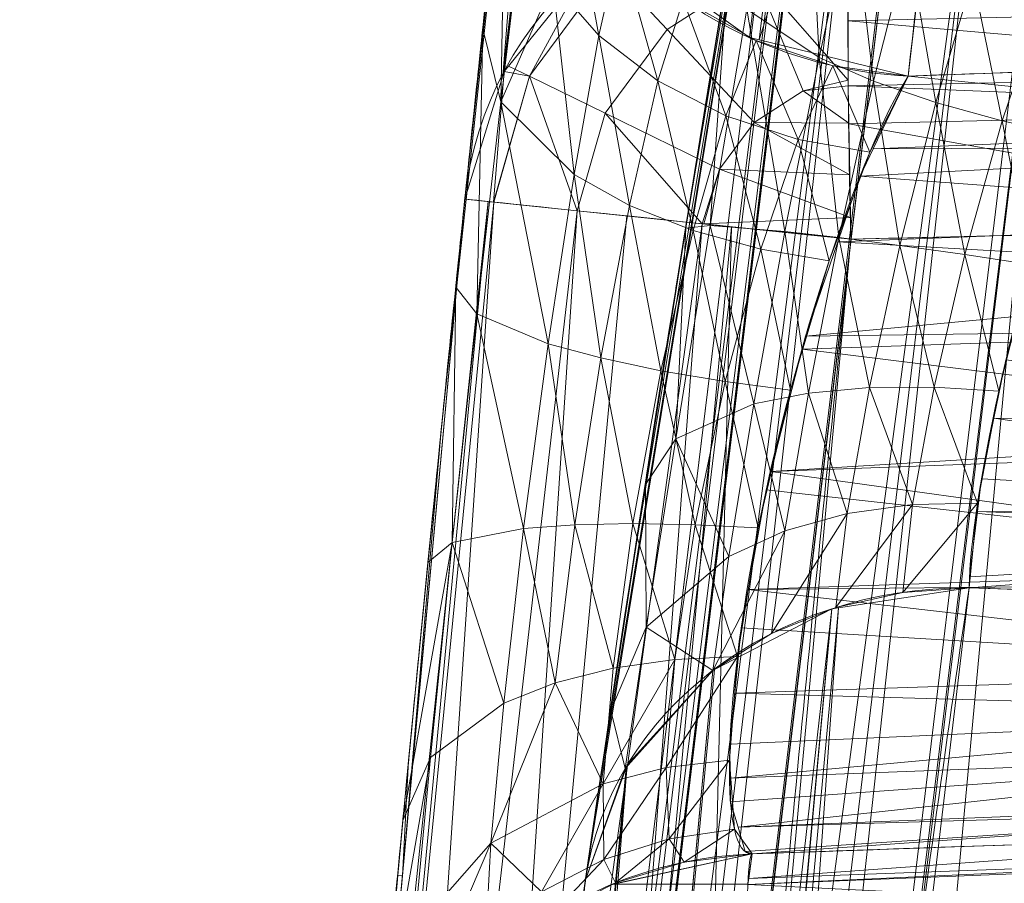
# Model space of a CAD drawing. Header units: millimetres. Extents: x -72 to 72, y -145 to 145.
# Tile 241 of 522: x -57.524 to -56.79, y 5.433 to 6.077. Entities that reach past the tile are written whole.
import ezdxf

# ---------------------------------------------------------------- set-up
doc = ezdxf.new("R2010")
doc.units = ezdxf.units.MM
doc.layers.add('1', color=7, linetype='CONTINUOUS')

msp = doc.modelspace()

# ---------------------------------------------------------------- linework, layer by layer
at = {"layer": '1', "color": 163, "linetype": 'Continuous', "lineweight": 13}
msp.add_line((-56.9777, 5.4549, -31.8422), (-56.9777, 5.4549, -27.56558), dxfattribs=at)
at = {"layer": '1', "color": 163, "linetype": 'Continuous', "lineweight": 13, "extrusion": (0, 0, -1)}
for centre, radius in [((0, 0, 144.00463), 61.01805), ((0, 0, 147), 60.91421), ((0, 0, 145), 60), ((0, 0, 146), 59.5)]:
    msp.add_circle(centre, radius, dxfattribs=at)
at = {"layer": '1', "color": 163, "linetype": 'Continuous', "lineweight": 13}
for centre, radius in [((0, 0, -145), 60.44338), ((0, 0, -146.70711), 60.20711), ((0, 0, -146), 60)]:
    msp.add_circle(centre, radius, dxfattribs=at)
at = {"layer": '1', "color": 163, "linetype": 'Continuous', "lineweight": 13, "extrusion": (0.042923, 0.386642, -0.92123)}
msp.add_arc((57.2, -10.64073, 25.19825), 0.3, 266.16243, 360, dxfattribs=at)
at = {"layer": '1', "color": 163, "linetype": 'Continuous', "lineweight": 13, "extrusion": (0.039707, 0.382101, -0.923267)}
msp.add_arc((57.2, -9.0274, 21.69596), 0.3, 0, 82.51799, dxfattribs=at)
at = {"layer": '1', "color": 163, "linetype": 'Continuous', "lineweight": 13, "extrusion": (-0.99912, -0.02339, -0.034806)}
msp.add_arc((-7.24223, -21.51001, 57.5232), 0.3, 90.25348, 157.59697, dxfattribs=at)
at = {"layer": '1', "color": 163, "linetype": 'Continuous', "lineweight": 13, "extrusion": (0.103362, 0.994644, 1.83208e-05)}
msp.add_arc((57.2, -23.49911, -0.00043), 0.3, 0, 87.98933, dxfattribs=at)
at = {"layer": '1', "color": 163, "linetype": 'Continuous', "lineweight": 13, "extrusion": (-0.071402, -0.485873, -0.871108)}
msp.add_arc((-56.98554, 6.07775, -4.82414), 0.3, 180, 260.69989, dxfattribs=at)
at = {"layer": '1', "color": 163, "linetype": 'Continuous', "lineweight": 13}
for centre in [(-56.96723, 5.15508, -27.56558), (-56.96723, 5.15508, -31.8422)]:
    msp.add_arc(centre, 0.3, 92, 174.82927, dxfattribs=at)
at = {"layer": '1', "color": 163, "linetype": 'Continuous', "lineweight": 13, "extrusion": (-0.998787, -0.034878, 0.034769)}
msp.add_arc((-7.14007, -33.79617, 55.61118), 0.3, 180, 269.75029, dxfattribs=at)
at = {"layer": '1', "color": 163, "linetype": 'Continuous', "lineweight": 13}
for points, knots in [([(-57.19202, 5.9433, -23.49911), (-57.16942, 6.16082, -24.02197), (-57.14556, 6.37832, -24.54478), (-57.09212, 6.84112, -25.65721), (-57.06219, 7.08642, -26.24681), (-57.03066, 7.33168, -26.83634)], [0, 0, 0, 0, 0.469926, 0.469926, 1, 1, 1, 1]), ([(-56.86121, 6.03506, -27.46927), (-56.84444, 6.18615, -27.82925), (-56.82706, 6.33722, -28.18921), (-56.77896, 6.74111, -29.15152), (-56.74714, 6.9939, -29.75383), (-56.71361, 7.24665, -30.35606)], [0, 0, 0, 0, 0.374028, 0.374028, 1, 1, 1, 1]), ([(-56.91909, 6.56144, 6.87179), (-56.91909, 6.56144, 6.90516), (-56.91999, 6.55641, 6.97198), (-56.92557, 6.52497, 7.10216), (-56.93982, 6.4443, 7.25007), (-56.96474, 6.30044, 7.39101), (-56.99547, 6.11807, 7.47446), (-57.02788, 5.91933, 7.50037), (-57.05866, 5.72386, 7.45462), (-57.08058, 5.57979, 7.36859), (-57.09425, 5.48821, 7.27164), (-57.09973, 5.45109, 7.21609), (-57.10212, 5.43477, 7.18708)], [0, 0, 0, 0, 0.0625, 0.125, 0.25, 0.375, 0.5, 0.625, 0.75, 0.875, 0.9375, 1, 1, 1, 1]), ([(-57.14891, 6.34444, -27.35282), (-57.15041, 6.33095, -27.32085), (-57.15393, 6.29917, -27.25885), (-57.16301, 6.21639, -27.14692), (-57.17792, 6.07841, -27.03857), (-57.19858, 5.88107, -26.96513), (-57.21983, 5.67061, -26.96779), (-57.23923, 5.47096, -27.03579), (-57.25422, 5.31136, -27.17433), (-57.26241, 5.22179, -27.32602), (-57.26552, 5.1875, -27.46127), (-57.26601, 5.18212, -27.53085), (-57.26601, 5.18212, -27.56558)], [0, 0, 0, 0, 0.0625, 0.125, 0.25, 0.375, 0.5, 0.625, 0.75, 0.875, 0.9375, 1, 1, 1, 1]), ([(-56.62945, 6.27412, 10.24938), (-56.62945, 6.27411, 10.24936), (-56.62945, 6.2741, 10.24935), (-56.7402, 5.65453, 9.13843), (-56.83499, 5.03425, 8.02624), (-56.9929, 3.7928, 5.8003), (-57.05602, 3.17154, 4.68638), (-57.1119, 2.43849, 3.37203), (-57.1199, 2.32692, 3.172), (-57.12739, 2.21535, 2.97195)], [0, 0, 0, 0, 0.000007, 0.000007, 0.458826, 0.458826, 0.91765, 0.91765, 1, 1, 1, 1]), ([(-56.6342, 6.20904, 6.87179), (-56.6521, 6.20967, 7.00938), (-56.69908, 6.11614, 7.13786), (-56.78295, 5.86541, 7.217), (-56.8145, 5.71988, 7.16157), (-56.81579, 5.65336, 7.04169)], [0, 0, 0, 0, 0.5, 0.5, 1, 1, 1, 1]), ([(-56.86121, 6.03506, -27.46927), (-56.89668, 5.97962, -27.33454), (-56.94576, 5.835, -27.24773), (-57.0004, 5.56099, -27.29026), (-57.00158, 5.45406, -27.41891), (-56.9777, 5.4549, -27.56558)], [0, 0, 0, 0, 0.5, 0.5, 1, 1, 1, 1]), ([(-57.40478, 3.30774, -23.49915), (-57.4028, 3.34206, -23.49915), (-57.40079, 3.37638, -23.49915), (-57.38086, 3.71191, -23.49915), (-57.36059, 4.013, -23.49914), (-57.31531, 4.61477, -23.49914), (-57.29031, 4.91546, -23.49913), (-57.24084, 5.45853, -23.49912), (-57.2172, 5.701, -23.49912), (-57.19202, 5.9433, -23.49911)], [0, 0, 0, 0, 0.038997, 0.038997, 0.381337, 0.381337, 0.723634, 0.723634, 1, 1, 1, 1]), ([(-56.47972, 5.92331, -23.18452), (-56.52085, 5.92234, -23.18595), (-56.56198, 5.92138, -23.18738), (-56.70344, 5.91807, -23.19231), (-56.80377, 5.91572, -23.1958), (-56.9041, 5.91337, -23.1993)], [0, 0, 0, 0, 0.290756, 0.290756, 1, 1, 1, 1]), ([(-56.9041, 5.91337, -23.1993), (-56.92915, 5.67229, -23.1993), (-56.95266, 5.43105, -23.19931), (-57.00187, 4.89071, -23.19932), (-57.02675, 4.59153, -23.19932), (-57.07178, 3.99279, -23.19933), (-57.09195, 3.69322, -23.19933), (-57.11178, 3.35937, -23.19934), (-57.11378, 3.32523, -23.19934), (-57.11575, 3.29109, -23.19934)], [0, 0, 0, 0, 0.276366, 0.276366, 0.618663, 0.618663, 0.961003, 0.961003, 1, 1, 1, 1]), ([(-57.1867, 1.58729, -0.24836), (-57.1645, 2.20587, 0.86071), (-57.12677, 2.82437, 1.96962), (-57.02011, 4.06064, 4.18614), (-56.95118, 4.67851, 5.2939), (-56.85022, 5.41502, 6.61438), (-56.8333, 5.5342, 6.82805), (-56.81579, 5.65336, 7.04169)], [0, 0, 0, 0, 0.45598, 0.45598, 0.911961, 0.911961, 1, 1, 1, 1]), ([(-56.49554, 5.47173, -31.85898), (-56.57275, 5.46904, -31.8563), (-56.64995, 5.46634, -31.85361), (-56.81067, 5.46073, -31.84801), (-56.89419, 5.45781, -31.84511), (-56.9777, 5.4549, -31.8422)], [0, 0, 0, 0, 0.480384, 0.480384, 1, 1, 1, 1])]:
    msp.add_open_spline(points, degree=3, knots=knots, dxfattribs=at)
for points in [[(-57.41624, 2.49712, 2.82561), (-57.33707, 3.67646, 4.92314), (-57.19103, 5.04023, 7.34879), (-56.9143, 6.58832, 10.10255)], [(-56.49554, 6.04783, -27.53244), (-56.61743, 6.04357, -27.51138), (-56.73932, 6.03932, -27.49032), (-56.86121, 6.03506, -27.46927)], [(-56.81579, 5.65336, 7.04169), (-56.64773, 5.64749, 7.019), (-56.47967, 5.64163, 6.99632), (-56.31161, 5.63576, 6.97363)], [(-56.9777, 5.4549, -27.56558), (-56.81698, 5.46051, -27.59335), (-56.65626, 5.46612, -27.62112), (-56.49554, 5.47173, -27.64889)], [(-57.10212, 5.43477, 7.18708), (-57.32537, 3.91563, 4.48517), (-57.43249, 2.54938, 2.05531), (-57.47603, 1.33611, -0.10247)]]:
    msp.add_open_spline(points, degree=3, dxfattribs=at)
for points in [[(-70.21337, 46.85711, -147), (-64.8, 0, -147), (-60.91421, 0, -147), (-55.6479, 24.77604, -147)], [(-62.3, 0, -163), (-60.36668, 44.65266, -163), (-56.89024, 41.52245, -163)], [(-56.89024, 41.52245, -163), (-52.44119, 40.07687, -163), (-55.84103, -40.98786, -163), (-62.3, 0, -163)], [(-55.53851, 9.79294, -124.36979), (-63.02555, 11.36565, -124.52), (-62.40475, 1.53541, -124.47502)], [(-55.53851, -9.79294, -124.36979), (-55.53851, 9.79294, -124.36979), (-62.40475, 1.53541, -124.47502)], [(-56.99991, 7.42461, -26.79624), (-57.16377, 6.03522, -23.45986), (-57.1628, 6.03837, -23.45851)], [(-56.99991, 7.42461, -26.79624), (-57.0009, 7.42162, -26.79753), (-57.16377, 6.03522, -23.45986)], [(-57.11561, 6.63756, -25.1679), (-57.16377, 6.03522, -23.45986), (-57.0009, 7.42162, -26.79753)], [(-56.99991, 7.42461, -26.79624), (-57.1628, 6.03837, -23.45851), (-57.09906, 6.11728, -23.42311)], [(-56.83327, 7.27632, -30.35027), (-56.97959, 6.06373, -27.46275), (-57.07546, 6.13246, -27.43837)], [(-56.83327, 7.27632, -30.35027), (-56.82582, 7.27447, -30.35063), (-56.97235, 6.06197, -27.46315), (-56.97959, 6.06373, -27.46275)], [(-56.97235, 6.06197, -27.46315), (-56.82582, 7.27447, -30.35063), (-56.79068, 6.64092, -28.91281)], [(-56.79068, 6.64092, -28.91281), (-56.41431, 6.79428, -29.31035), (-56.49554, 6.04783, -27.53244)], [(-57.20942, 5.77339, -26.9695), (-57.19202, 5.9433, -23.49911), (-57.11561, 6.63756, -25.1679)], [(-57.11561, 6.63756, -25.1679), (-57.18805, 5.98135, -27.00554), (-57.20942, 5.77339, -26.9695)], [(-57.11561, 6.63756, -25.1679), (-57.19202, 5.9433, -23.49911), (-57.16377, 6.03522, -23.45986)], [(-57.11561, 6.63756, -25.1679), (-57.16476, 6.20001, -27.14114), (-57.18805, 5.98135, -27.00554)], [(-56.79068, 6.64092, -28.91281), (-56.86121, 6.03506, -27.46927), (-56.97235, 6.06197, -27.46315)], [(-56.49554, 6.04783, -27.53244), (-56.86121, 6.03506, -27.46927), (-56.79068, 6.64092, -28.91281)], [(-56.91099, 6.53737, 10.13064), (-56.9143, 6.58832, 10.10255), (-57.41625, 2.49712, 2.82561)], [(-57.23862, 3.94479, 5.40056), (-56.9143, 6.58832, 10.10255), (-57.10213, 5.43477, 7.18708)], [(-56.9143, 6.58832, 10.10255), (-57.09321, 5.4951, 7.27579), (-57.10213, 5.43477, 7.18708)], [(-56.9143, 6.58832, 10.10255), (-57.06606, 5.67483, 7.42078), (-57.09321, 5.4951, 7.27579)], [(-56.9143, 6.58832, 10.10255), (-57.02908, 5.91067, 7.4878), (-57.06606, 5.67483, 7.42078)], [(-56.98781, 6.16305, 7.4491), (-57.02908, 5.91067, 7.4878), (-56.9143, 6.58832, 10.10255)], [(-57.41625, 2.49712, 2.82561), (-57.40846, 2.44897, 2.85218), (-56.91099, 6.53737, 10.13064)], [(-56.90745, 6.48272, 10.16076), (-56.91099, 6.53737, 10.13064), (-57.40846, 2.44897, 2.85218)], [(-57.40846, 2.44897, 2.85218), (-57.40017, 2.39772, 2.88045), (-56.90745, 6.48272, 10.16076)], [(-56.90745, 6.48272, 10.16076), (-57.40017, 2.39772, 2.88045), (-57.39959, 2.39414, 2.88242)], [(-56.90716, 6.47831, 10.16319), (-56.90745, 6.48272, 10.16076), (-57.39959, 2.39414, 2.88242)], [(-56.87943, 6.43038, 10.18715), (-56.90716, 6.47831, 10.16319), (-57.39959, 2.39414, 2.88242)], [(-57.39959, 2.39414, 2.88242), (-57.37014, 2.35067, 2.90556), (-56.87943, 6.43038, 10.18715)], [(-56.87943, 6.43038, 10.18715), (-57.37014, 2.35067, 2.90556), (-57.33861, 2.30415, 2.93033)], [(-56.84934, 6.37837, 10.21316), (-56.87943, 6.43038, 10.18715), (-57.33861, 2.30415, 2.93033)], [(-58.03162, -18.85562, -144.00463), (-60.68379, 6.37812, -144.00463), (-60.11226, 6.31805, -145), (-57.48507, -18.67803, -145)], [(-56.8481, 6.37745, 10.21355), (-56.84934, 6.37837, 10.21316), (-57.33861, 2.30415, 2.93033)], [(-57.33861, 2.30415, 2.93033), (-57.33741, 2.30336, 2.93073), (-56.8481, 6.37745, 10.21355)], [(-56.79565, 6.33889, 10.22983), (-56.8481, 6.37745, 10.21355), (-57.33741, 2.30336, 2.93073)], [(-57.33741, 2.30336, 2.93073), (-57.28669, 2.27004, 2.94741), (-56.79565, 6.33889, 10.22983)], [(-56.79565, 6.33889, 10.22983), (-57.28669, 2.27004, 2.94741), (-57.24287, 2.24127, 2.96182)], [(-56.75101, 6.30607, 10.24368), (-56.79565, 6.33889, 10.22983), (-57.24287, 2.24127, 2.96182)], [(-56.7432, 6.30401, 10.24405), (-56.75101, 6.30607, 10.24368), (-57.24287, 2.24127, 2.96182)], [(-57.24287, 2.24127, 2.96182), (-57.23606, 2.23974, 2.96241), (-56.7432, 6.30401, 10.24405)], [(-56.93482, 4.2464, 6.61362), (-56.7432, 6.30401, 10.24405), (-57.23606, 2.23974, 2.96241)], [(-56.93482, 4.2464, 6.61362), (-56.62945, 6.27412, 10.24938), (-56.7432, 6.30401, 10.24405)], [(-56.57173, 4.24796, 6.64234), (-56.29443, 6.26392, 10.25511), (-56.62945, 6.27412, 10.24938), (-56.93482, 4.2464, 6.61362)], [(-57.16519, 6.01584, -27.14218), (-57.17858, 6.07019, -27.05081), (-57.16125, 6.23183, -27.17831)], [(-57.16125, 6.23183, -27.17831), (-57.14948, 6.14755, -27.25125), (-57.16519, 6.01584, -27.14218)], [(-56.92764, 6.0488, 7.27045), (-56.98171, 6.08499, 7.36397), (-56.93509, 6.1951, 7.24715)], [(-56.93509, 6.1951, 7.24715), (-56.90285, 6.16243, 7.20825), (-56.92764, 6.0488, 7.27045)], [(-57.09199, 6.06528, -27.31863), (-57.12645, 6.10483, -27.28681), (-57.11365, 6.18289, -27.41898)], [(-57.11365, 6.18289, -27.41898), (-57.07667, 6.13333, -27.43806), (-57.09199, 6.06528, -27.31863)], [(-57.04118, 6.06979, -23.29074), (-56.97588, 6.11182, -23.29074), (-56.99982, 6.16993, -23.38803), (-57.08415, 6.11567, -23.38803)], [(-56.88717, 6.03124, 7.23318), (-56.92764, 6.0488, 7.27045), (-56.90285, 6.16243, 7.20825)], [(-56.90285, 6.16243, 7.20825), (-56.86121, 6.13308, 7.17616), (-56.88717, 6.03124, 7.23318)], [(-57.16519, 6.01584, -27.14218), (-57.14948, 6.14755, -27.25125), (-57.12645, 6.10483, -27.28681)], [(-57.04792, 6.03148, -27.34462), (-57.09199, 6.06528, -27.31863), (-57.07667, 6.13333, -27.43806)], [(-57.07667, 6.13333, -27.43806), (-57.02918, 6.09205, -27.45317), (-57.04792, 6.03148, -27.34462)], [(-56.84068, 6.0153, 7.20492), (-56.88717, 6.03124, 7.23318), (-56.86121, 6.13308, 7.17616)], [(-56.86121, 6.13308, 7.17616), (-56.81288, 6.1087, 7.15259), (-56.84068, 6.0153, 7.20492)], [(-56.90597, 6.03191, -23.22528), (-56.90597, 6.12474, -23.28766), (-56.97588, 6.11182, -23.29074)], [(-56.90597, 6.12474, -23.28766), (-56.90597, 6.07627, -23.25509), (-56.44261, 6.08676, -23.23945)], [(-57.09906, 6.11728, -23.42311), (-57.15945, 6.04251, -23.45665), (-57.1438, 6.03506, -23.38803)], [(-57.1438, 6.03506, -23.38803), (-57.08415, 6.11567, -23.38803), (-57.09906, 6.11728, -23.42311)], [(-57.08737, 6.00737, -23.29074), (-57.04118, 6.06979, -23.29074), (-57.08415, 6.11567, -23.38803), (-57.1438, 6.03506, -23.38803)], [(-57.00894, 5.92353, 7.38379), (-57.02722, 5.92153, 7.48547), (-56.99555, 6.11656, 7.46447)], [(-56.99555, 6.11656, 7.46447), (-56.98171, 6.08499, 7.36397), (-57.00894, 5.92353, 7.38379)], [(-56.97621, 6.00044, -23.22451), (-56.93966, 6.02397, -23.22451), (-56.97588, 6.11182, -23.29074), (-57.04118, 6.06979, -23.29074)], [(-56.97588, 6.11182, -23.29074), (-56.93966, 6.02397, -23.22451), (-56.90597, 6.03191, -23.22528)], [(-56.79102, 6.00169, 7.18643), (-56.84068, 6.0153, 7.20492), (-56.81288, 6.1087, 7.15259)], [(-56.81288, 6.1087, 7.15259), (-56.76113, 6.09023, 7.13812), (-56.79102, 6.00169, 7.18643)], [(-57.11042, 5.96172, -27.22718), (-57.16519, 6.01584, -27.14218), (-57.12645, 6.10483, -27.28681)], [(-57.12645, 6.10483, -27.28681), (-57.09199, 6.06528, -27.31863), (-57.11042, 5.96172, -27.22718)], [(-56.99722, 6.00532, -27.36335), (-57.04792, 6.03148, -27.34462), (-57.02918, 6.09205, -27.45317)], [(-57.02918, 6.09205, -27.45317), (-56.97473, 6.06156, -27.46343), (-56.99722, 6.00532, -27.36335)], [(-56.95318, 5.91915, 7.289), (-57.00894, 5.92353, 7.38379), (-56.98171, 6.08499, 7.36397)], [(-56.98171, 6.08499, 7.36397), (-56.92764, 6.0488, 7.27045), (-56.95318, 5.91915, 7.289)], [(-56.45362, 6.03692, -23.20661), (-56.44261, 6.08676, -23.23945), (-56.90597, 6.07627, -23.25509)], [(-56.74101, 5.99078, 7.17743), (-56.79102, 6.00169, 7.18643), (-56.76113, 6.09023, 7.13812)], [(-56.90597, 6.07627, -23.25509), (-56.90597, 6.02781, -23.22252), (-56.45362, 6.03692, -23.20661)], [(-57.1831, 5.85762, -27.08035), (-57.19874, 5.87761, -26.98081), (-57.17858, 6.07019, -27.05081)], [(-57.17858, 6.07019, -27.05081), (-57.16519, 6.01584, -27.14218), (-57.1831, 5.85762, -27.08035)], [(-57.00207, 5.96551, -23.22451), (-56.97621, 6.00044, -23.22451), (-57.04118, 6.06979, -23.29074), (-57.08737, 6.00737, -23.29074)], [(-57.0692, 5.93859, -27.26093), (-57.11042, 5.96172, -27.22718), (-57.09199, 6.06528, -27.31863)], [(-57.09199, 6.06528, -27.31863), (-57.04792, 6.03148, -27.34462), (-57.0692, 5.93859, -27.26093)], [(-56.9434, 5.98765, -27.37438), (-56.99722, 6.00532, -27.36335), (-56.97473, 6.06156, -27.46343)], [(-56.97473, 6.06156, -27.46343), (-56.91747, 6.04277, -27.46865), (-56.9434, 5.98765, -27.37438)], [(-56.91304, 5.91455, 7.25068), (-56.95318, 5.91915, 7.289), (-56.92764, 6.0488, 7.27045)], [(-56.92764, 6.0488, 7.27045), (-56.88717, 6.03124, 7.23318), (-56.91304, 5.91455, 7.25068)], [(-56.86121, 6.03506, -27.46927), (-56.49554, 6.04783, -27.53244), (-56.48101, 5.99702, -27.45862)], [(-57.1438, 6.03506, -23.38803), (-57.15945, 6.04251, -23.45665), (-57.1628, 6.03837, -23.45851)], [(-56.88981, 5.97827, -27.37814), (-56.9434, 5.98765, -27.37438), (-56.91747, 6.04277, -27.46865)], [(-56.91747, 6.04277, -27.46865), (-56.86121, 6.03506, -27.46927), (-56.88981, 5.97827, -27.37814)], [(-57.1628, 6.03837, -23.45851), (-57.19202, 5.9433, -23.49911), (-57.17055, 5.94106, -23.38808)], [(-57.17055, 5.94106, -23.38808), (-57.1438, 6.03506, -23.38803), (-57.1628, 6.03837, -23.45851)], [(-57.1438, 6.03506, -23.38803), (-57.17055, 5.94106, -23.38808), (-57.1703, 5.94104, -23.38675)], [(-57.1438, 6.03506, -23.38803), (-57.1703, 5.94104, -23.38675), (-57.10829, 5.93459, -23.29074)], [(-57.10829, 5.93459, -23.29074), (-57.08737, 6.00737, -23.29074), (-57.1438, 6.03506, -23.38803)], [(-56.90597, 6.02781, -23.22252), (-56.90597, 6.03191, -23.22528), (-56.93966, 6.02397, -23.22451)], [(-56.45987, 6.00973, -23.20132), (-56.45362, 6.03692, -23.20661), (-56.90597, 6.02781, -23.22252)], [(-56.48101, 5.99702, -27.45862), (-56.88738, 5.98073, -27.38925), (-56.86121, 6.03506, -27.46927)], [(-57.02178, 5.91978, -27.28639), (-57.0692, 5.93859, -27.26093), (-57.04792, 6.03148, -27.34462)], [(-57.04792, 6.03148, -27.34462), (-56.99722, 6.00532, -27.36335), (-57.02178, 5.91978, -27.28639)], [(-56.93966, 6.02397, -23.22451), (-56.90551, 5.99995, -23.21687), (-56.90597, 6.02781, -23.22252)], [(-56.86743, 5.90865, 7.22098), (-56.91304, 5.91455, 7.25068), (-56.88717, 6.03124, 7.23318)], [(-56.90597, 6.02781, -23.22252), (-56.9055, 5.99934, -23.21674), (-56.45987, 6.00973, -23.20132)], [(-56.88717, 6.03124, 7.23318), (-56.84068, 6.0153, 7.20492), (-56.86743, 5.90865, 7.22098)], [(-56.90551, 5.99995, -23.21687), (-56.93966, 6.02397, -23.22451), (-56.97621, 6.00044, -23.22451)], [(-57.1298, 5.83544, -27.17344), (-57.1831, 5.85762, -27.08035), (-57.16519, 6.01584, -27.14218)], [(-57.16519, 6.01584, -27.14218), (-57.11042, 5.96172, -27.22718), (-57.1298, 5.83544, -27.17344)], [(-56.47972, 5.92331, -23.18452), (-56.45987, 6.00973, -23.20132), (-56.9055, 5.99934, -23.21674)], [(-56.81897, 5.90184, 7.20073), (-56.86743, 5.90865, 7.22098), (-56.84068, 6.0153, 7.20492)], [(-56.84068, 6.0153, 7.20492), (-56.79102, 6.00169, 7.18643), (-56.81897, 5.90184, 7.20073)], [(-57.08737, 6.00737, -23.29074), (-57.10829, 5.93459, -23.29074), (-57.01504, 5.9249, -23.22507)], [(-57.01504, 5.9249, -23.22507), (-57.00207, 5.96551, -23.22451), (-57.08737, 6.00737, -23.29074)], [(-56.97114, 5.90593, -27.30286), (-57.02178, 5.91978, -27.28639), (-56.99722, 6.00532, -27.36335)], [(-56.99722, 6.00532, -27.36335), (-56.9434, 5.98765, -27.37438), (-56.97114, 5.90593, -27.30286)], [(-56.90488, 5.96134, -23.20904), (-56.97621, 6.00044, -23.22451), (-57.00207, 5.96551, -23.22451)], [(-56.97621, 6.00044, -23.22451), (-56.90488, 5.96134, -23.20904), (-56.90551, 5.99995, -23.21687)], [(-56.9055, 5.99934, -23.21674), (-56.9041, 5.91337, -23.1993), (-56.47972, 5.92331, -23.18452)], [(-56.88738, 5.98073, -27.38925), (-56.48101, 5.99702, -27.45862), (-56.47689, 5.9826, -27.43768)], [(-56.77021, 5.89452, 7.18977), (-56.81897, 5.90184, 7.20073), (-56.79102, 6.00169, 7.18643)], [(-56.79102, 6.00169, 7.18643), (-56.74101, 5.99078, 7.17743), (-56.77021, 5.89452, 7.18977)], [(-56.9202, 5.89711, -27.31063), (-56.97114, 5.90593, -27.30286), (-56.9434, 5.98765, -27.37438)], [(-56.9434, 5.98765, -27.37438), (-56.88981, 5.97827, -27.37814), (-56.9202, 5.89711, -27.31063)], [(-56.47689, 5.9826, -27.43768), (-56.89717, 5.96041, -27.35932), (-56.88738, 5.98073, -27.38925)], [(-56.89717, 5.96041, -27.35932), (-56.47689, 5.9826, -27.43768), (-56.46897, 5.92864, -27.40272)], [(-57.09063, 5.82484, -27.21127), (-57.1298, 5.83544, -27.17344), (-57.11042, 5.96172, -27.22718)], [(-57.11042, 5.96172, -27.22718), (-57.0692, 5.93859, -27.26093), (-57.09063, 5.82484, -27.21127)], [(-57.01504, 5.9249, -23.22507), (-57.01372, 5.92476, -23.22476), (-57.00207, 5.96551, -23.22451)], [(-56.90436, 5.92951, -23.20257), (-57.00207, 5.96551, -23.22451), (-57.01372, 5.92476, -23.22476)], [(-57.00207, 5.96551, -23.22451), (-56.90436, 5.92951, -23.20257), (-56.90488, 5.96134, -23.20904)], [(-56.46897, 5.92864, -27.40272), (-56.9138, 5.9115, -27.32846), (-56.89717, 5.96041, -27.35932)], [(-57.17462, 5.94149, -23.40909), (-57.19202, 5.9433, -23.49911), (-57.31355, 4.62674, -23.49914)], [(-57.31355, 4.62674, -23.49914), (-57.29955, 4.62561, -23.40843), (-57.17462, 5.94149, -23.40909)], [(-57.1703, 5.94104, -23.38675), (-57.17462, 5.94149, -23.40909), (-57.29955, 4.62561, -23.40843)], [(-57.1703, 5.94104, -23.38675), (-57.29955, 4.62561, -23.40843), (-57.25888, 4.62233, -23.32622)], [(-57.25888, 4.62233, -23.32622), (-57.10829, 5.93459, -23.29074), (-57.1703, 5.94104, -23.38675)], [(-57.23862, 5.43848, -23.49912), (-57.19202, 5.9433, -23.49911), (-57.20942, 5.77339, -26.9695)], [(-57.04574, 5.81529, -27.24075), (-57.09063, 5.82484, -27.21127), (-57.0692, 5.93859, -27.26093)], [(-57.0692, 5.93859, -27.26093), (-57.02178, 5.91978, -27.28639), (-57.04574, 5.81529, -27.24075)], [(-57.10829, 5.93459, -23.29074), (-57.25888, 4.62233, -23.32622), (-57.19533, 4.6172, -23.26019)], [(-57.19533, 4.6172, -23.26019), (-57.07105, 5.93072, -23.26451), (-57.10829, 5.93459, -23.29074)], [(-57.01504, 5.9249, -23.22507), (-57.07105, 5.93072, -23.26451), (-57.19533, 4.6172, -23.26019)], [(-57.01372, 5.92476, -23.22476), (-56.9041, 5.91337, -23.1993), (-56.90436, 5.92951, -23.20257)], [(-57.19533, 4.6172, -23.26019), (-57.11486, 4.6107, -23.21653), (-57.01504, 5.9249, -23.22507)], [(-57.11486, 4.6107, -23.21653), (-56.99298, 5.92261, -23.21994), (-57.01504, 5.9249, -23.22507)], [(-56.99298, 5.92261, -23.21994), (-57.11486, 4.6107, -23.21653), (-57.02499, 4.60344, -23.19932)], [(-57.0347, 5.76446, 7.34938), (-57.05729, 5.73034, 7.44226), (-57.02722, 5.92153, 7.48547)], [(-57.02722, 5.92153, 7.48547), (-57.00894, 5.92353, 7.38379), (-57.0347, 5.76446, 7.34938)], [(-56.97635, 5.79052, 7.26271), (-57.0347, 5.76446, 7.34938), (-57.00894, 5.92353, 7.38379)], [(-56.6028, 4.60112, -23.18457), (-56.47972, 5.92331, -23.18452), (-56.9041, 5.91337, -23.1993), (-57.02499, 4.60344, -23.19932)], [(-57.02499, 4.60344, -23.19932), (-56.9041, 5.91337, -23.1993), (-56.99298, 5.92261, -23.21994)], [(-57.00894, 5.92353, 7.38379), (-56.95318, 5.91915, 7.289), (-56.97635, 5.79052, 7.26271)], [(-56.9138, 5.9115, -27.32846), (-56.46897, 5.92864, -27.40272), (-56.46263, 5.88553, -27.37479)], [(-56.9977, 5.80716, -27.26108), (-57.04574, 5.81529, -27.24075), (-57.02178, 5.91978, -27.28639)], [(-57.02178, 5.91978, -27.28639), (-56.97114, 5.90593, -27.30286), (-56.9977, 5.80716, -27.26108)], [(-56.93572, 5.79853, 7.22738), (-56.97635, 5.79052, 7.26271), (-56.95318, 5.91915, 7.289)], [(-56.95318, 5.91915, 7.289), (-56.91304, 5.91455, 7.25068), (-56.93572, 5.79853, 7.22738)], [(-56.89009, 5.80267, 7.19968), (-56.93572, 5.79853, 7.22738), (-56.91304, 5.91455, 7.25068)], [(-56.91304, 5.91455, 7.25068), (-56.86743, 5.90865, 7.22098), (-56.89009, 5.80267, 7.19968)], [(-56.46263, 5.88553, -27.37479), (-56.93775, 5.84105, -27.284), (-56.9138, 5.9115, -27.32846)], [(-56.84192, 5.80303, 7.18036), (-56.89009, 5.80267, 7.19968), (-56.86743, 5.90865, 7.22098)], [(-56.86743, 5.90865, 7.22098), (-56.81897, 5.90184, 7.20073), (-56.84192, 5.80303, 7.18036)], [(-56.94907, 5.80066, -27.27237), (-56.9977, 5.80716, -27.26108), (-56.97114, 5.90593, -27.30286)], [(-56.97114, 5.90593, -27.30286), (-56.9202, 5.89711, -27.31063), (-56.94907, 5.80066, -27.27237)], [(-56.79365, 5.8, 7.16935), (-56.84192, 5.80303, 7.18036), (-56.81897, 5.90184, 7.20073)], [(-56.81897, 5.90184, 7.20073), (-56.77021, 5.89452, 7.18977), (-56.79365, 5.8, 7.16935)], [(-56.93775, 5.84105, -27.284), (-56.46263, 5.88553, -27.37479), (-56.46008, 5.84754, -27.36764)], [(-57.20139, 5.68715, -27.07575), (-57.21955, 5.67216, -26.97879), (-57.19874, 5.87761, -26.98081)], [(-57.19874, 5.87761, -26.98081), (-57.1831, 5.85762, -27.08035), (-57.20139, 5.68715, -27.07575)], [(-57.14818, 5.69765, -27.16683), (-57.20139, 5.68715, -27.07575), (-57.1831, 5.85762, -27.08035)], [(-57.1831, 5.85762, -27.08035), (-57.1298, 5.83544, -27.17344), (-57.14818, 5.69765, -27.16683)], [(-56.94021, 5.83146, -27.28251), (-56.46008, 5.84754, -27.36764), (-56.45493, 5.77125, -27.35327)], [(-56.46008, 5.84754, -27.36764), (-56.94021, 5.83146, -27.28251), (-56.93775, 5.84105, -27.284)], [(-57.11006, 5.70039, -27.20444), (-57.14818, 5.69765, -27.16683), (-57.1298, 5.83544, -27.17344)], [(-57.1298, 5.83544, -27.17344), (-57.09063, 5.82484, -27.21127), (-57.11006, 5.70039, -27.20444)], [(-56.45493, 5.77125, -27.35327), (-56.96359, 5.74023, -27.26826), (-56.94021, 5.83146, -27.28251)], [(-57.06662, 5.70128, -27.23443), (-57.11006, 5.70039, -27.20444), (-57.09063, 5.82484, -27.21127)], [(-57.09063, 5.82484, -27.21127), (-57.04574, 5.81529, -27.24075), (-57.06662, 5.70128, -27.23443)], [(-56.29175, 5.76204, 7.08806), (-56.79724, 5.77995, 7.15591), (-56.78833, 5.8234, 7.1775)], [(-57.02019, 5.7004, -27.25595), (-57.06662, 5.70128, -27.23443), (-57.04574, 5.81529, -27.24075)], [(-57.04574, 5.81529, -27.24075), (-56.9977, 5.80716, -27.26108), (-57.02019, 5.7004, -27.25595)], [(-56.97308, 5.69799, -27.26899), (-57.02019, 5.7004, -27.25595), (-56.9977, 5.80716, -27.26108)], [(-56.9977, 5.80716, -27.26108), (-56.94907, 5.80066, -27.27237), (-56.97308, 5.69799, -27.26899)], [(-56.97635, 5.79052, 7.26271), (-56.93572, 5.79853, 7.22738), (-56.95317, 5.69584, 7.16712)], [(-56.90667, 5.70885, 7.14443), (-56.95317, 5.69584, 7.16712), (-56.93572, 5.79853, 7.22738)], [(-56.93572, 5.79853, 7.22738), (-56.89009, 5.80267, 7.19968), (-56.90667, 5.70885, 7.14443)], [(-56.85798, 5.71561, 7.12841), (-56.90667, 5.70885, 7.14443), (-56.89009, 5.80267, 7.19968)], [(-56.89009, 5.80267, 7.19968), (-56.84192, 5.80303, 7.18036), (-56.85798, 5.71561, 7.12841)], [(-56.80946, 5.71652, 7.11904), (-56.85798, 5.71561, 7.12841), (-56.84192, 5.80303, 7.18036)], [(-56.84192, 5.80303, 7.18036), (-56.79365, 5.8, 7.16935), (-56.80946, 5.71652, 7.11904)], [(-57.0347, 5.76446, 7.34938), (-56.97635, 5.79052, 7.26271), (-56.995, 5.67677, 7.19585)], [(-56.95317, 5.69584, 7.16712), (-56.995, 5.67677, 7.19585), (-56.97635, 5.79052, 7.26271)], [(-56.29763, 5.70742, 7.05867), (-56.80651, 5.73473, 7.13345), (-56.79724, 5.77995, 7.15591)], [(-56.79724, 5.77995, 7.15591), (-56.29175, 5.76204, 7.08806), (-56.29763, 5.70742, 7.05867)], [(-57.20942, 5.77339, -26.9695), (-57.23398, 5.52465, -27.02353), (-57.23862, 5.43848, -23.49912)], [(-56.45493, 5.77125, -27.35327), (-56.45493, 5.75867, -27.35581), (-56.96359, 5.74023, -27.26826)], [(-57.05729, 5.73034, 7.44226), (-57.0347, 5.76446, 7.34938), (-57.05663, 5.62408, 7.26594)], [(-56.995, 5.67677, 7.19585), (-57.05663, 5.62408, 7.26594), (-57.0347, 5.76446, 7.34938)], [(-56.96359, 5.74023, -27.26826), (-56.45493, 5.75867, -27.35581), (-56.45493, 5.6696, -27.37381)], [(-56.45493, 5.6696, -27.37381), (-56.96712, 5.72645, -27.26611), (-56.96359, 5.74023, -27.26826)], [(-56.80952, 5.71023, 7.10737), (-56.80651, 5.73473, 7.13345), (-56.29763, 5.70742, 7.05867)], [(-57.05663, 5.62408, 7.26594), (-57.08313, 5.56181, 7.3408), (-57.05729, 5.73034, 7.44226)], [(-56.45493, 5.6696, -27.37381), (-56.98067, 5.65203, -27.28497), (-56.96712, 5.72645, -27.26611)], [(-56.86519, 5.64995, 7.04764), (-56.85798, 5.71561, 7.12841), (-56.80946, 5.71652, 7.11904)], [(-56.80946, 5.71652, 7.11904), (-56.81579, 5.65336, 7.04169), (-56.86519, 5.64995, 7.04764)], [(-56.96326, 5.6192, 7.07283), (-56.95317, 5.69584, 7.16712), (-56.90667, 5.70885, 7.14443)], [(-56.90667, 5.70885, 7.14443), (-56.91516, 5.6387, 7.05801), (-56.96326, 5.6192, 7.07283)], [(-56.91516, 5.6387, 7.05801), (-56.90667, 5.70885, 7.14443), (-56.85798, 5.71561, 7.12841)], [(-56.85798, 5.71561, 7.12841), (-56.86519, 5.64995, 7.04764), (-56.91516, 5.6387, 7.05801)], [(-56.81549, 5.66164, 7.05565), (-56.80952, 5.71023, 7.10737), (-56.30071, 5.69158, 7.03987)], [(-56.29763, 5.70742, 7.05867), (-56.30071, 5.69158, 7.03987), (-56.80952, 5.71023, 7.10737)], [(-57.11006, 5.70039, -27.20444), (-57.06662, 5.70128, -27.23443), (-57.08145, 5.59349, -27.27259)], [(-57.03536, 5.59994, -27.29175), (-57.08145, 5.59349, -27.27259), (-57.06662, 5.70128, -27.23443)], [(-57.06662, 5.70128, -27.23443), (-57.02019, 5.7004, -27.25595), (-57.03536, 5.59994, -27.29175)], [(-57.20139, 5.68715, -27.07575), (-57.14818, 5.69765, -27.16683), (-57.16301, 5.56734, -27.21345)], [(-57.12474, 5.58256, -27.24625), (-57.16301, 5.56734, -27.21345), (-57.14818, 5.69765, -27.16683)], [(-57.14818, 5.69765, -27.16683), (-57.11006, 5.70039, -27.20444), (-57.12474, 5.58256, -27.24625)], [(-57.08145, 5.59349, -27.27259), (-57.12474, 5.58256, -27.24625), (-57.11006, 5.70039, -27.20444)], [(-56.98869, 5.60209, -27.30368), (-57.03536, 5.59994, -27.29175), (-57.02019, 5.7004, -27.25595)], [(-57.02019, 5.7004, -27.25595), (-56.97308, 5.69799, -27.26899), (-56.98869, 5.60209, -27.30368)], [(-57.00692, 5.5918, 7.09169), (-56.995, 5.67677, 7.19585), (-56.95317, 5.69584, 7.16712)], [(-56.95317, 5.69584, 7.16712), (-56.96326, 5.6192, 7.07283), (-57.00692, 5.5918, 7.09169)], [(-57.23828, 5.47979, -27.05042), (-57.21955, 5.67216, -26.97879), (-57.20139, 5.68715, -27.07575)], [(-57.20139, 5.68715, -27.07575), (-57.21757, 5.5268, -27.13447), (-57.23828, 5.47979, -27.05042)], [(-57.16301, 5.56734, -27.21345), (-57.21757, 5.5268, -27.13447), (-57.20139, 5.68715, -27.07575)], [(-56.30071, 5.69158, 7.03987), (-56.31161, 5.63576, 6.97363), (-56.81579, 5.65336, 7.04169)], [(-56.81579, 5.65336, 7.04169), (-56.81549, 5.66164, 7.05565), (-56.30071, 5.69158, 7.03987)], [(-57.05663, 5.62408, 7.26594), (-56.995, 5.67677, 7.19585), (-57.00692, 5.5918, 7.09169)], [(-56.98067, 5.65203, -27.28497), (-56.45493, 5.6696, -27.37381), (-56.45493, 5.65701, -27.37636)], [(-56.91317, 5.63849, 7.05797), (-56.81579, 5.65336, 7.04169), (-57.05756, 3.62152, 3.39884)], [(-57.05756, 3.62152, 3.39884), (-56.81579, 5.65336, 7.04169), (-56.31161, 5.63576, 6.97363)], [(-56.46008, 5.59229, -27.41923), (-56.98585, 5.62358, -27.29218), (-56.98067, 5.65203, -27.28497)], [(-56.98067, 5.65203, -27.28497), (-56.45493, 5.65701, -27.37636), (-56.46008, 5.59229, -27.41923)], [(-57.38755, 1.51278, -0.20278), (-57.00581, 5.59237, 7.09128), (-56.91829, 5.63771, 7.05882)], [(-57.29608, 1.56655, -0.2346), (-57.38755, 1.51278, -0.20278), (-56.91829, 5.63771, 7.05882)], [(-57.29013, 1.56768, -0.23535), (-57.29608, 1.56655, -0.2346), (-56.91829, 5.63771, 7.05882)], [(-56.91829, 5.63771, 7.05882), (-56.91317, 5.63849, 7.05797), (-57.29013, 1.56768, -0.23535)], [(-57.05756, 3.62152, 3.39884), (-57.29013, 1.56768, -0.23535), (-56.91317, 5.63849, 7.05797)], [(-56.31161, 5.63576, 6.97363), (-56.58303, 3.61968, 3.36141), (-57.05756, 3.62152, 3.39884)], [(-57.08313, 5.56181, 7.3408), (-57.05663, 5.62408, 7.26594), (-57.07235, 5.5187, 7.13783)], [(-57.00692, 5.5918, 7.09169), (-57.07235, 5.5187, 7.13783), (-57.05663, 5.62408, 7.26594)], [(-56.46008, 5.59229, -27.41923), (-56.99058, 5.57472, -27.3284), (-56.98585, 5.62358, -27.29218)], [(-57.08876, 5.50716, -27.34755), (-57.08145, 5.59349, -27.27259), (-57.03536, 5.59994, -27.29175)], [(-57.03536, 5.59994, -27.29175), (-57.04184, 5.51926, -27.3616), (-57.08876, 5.50716, -27.34755)], [(-57.04184, 5.51926, -27.3616), (-57.03536, 5.59994, -27.29175), (-56.98869, 5.60209, -27.30368)], [(-56.98869, 5.60209, -27.30368), (-56.99459, 5.52475, -27.37026), (-57.04184, 5.51926, -27.3616)], [(-57.38871, 1.51209, -0.20238), (-57.07081, 5.52127, 7.13627), (-57.00692, 5.5918, 7.09169)], [(-57.38755, 1.51278, -0.20278), (-57.38871, 1.51209, -0.20238), (-57.00692, 5.5918, 7.09169)], [(-57.00692, 5.5918, 7.09169), (-57.00581, 5.59237, 7.09128), (-57.38755, 1.51278, -0.20278)], [(-57.12474, 5.58256, -27.24625), (-57.08145, 5.59349, -27.27259), (-57.08876, 5.50716, -27.34755)], [(-56.99058, 5.57472, -27.3284), (-56.46008, 5.59229, -27.41923), (-56.46263, 5.56007, -27.44057)], [(-57.08876, 5.50716, -27.34755), (-57.17259, 5.46292, -27.30392), (-57.12474, 5.58256, -27.24625)], [(-57.17259, 5.46292, -27.30392), (-57.16301, 5.56734, -27.21345), (-57.12474, 5.58256, -27.24625)], [(-56.46263, 5.56007, -27.44057), (-56.99425, 5.53676, -27.35654), (-56.99058, 5.57472, -27.3284)], [(-57.16301, 5.56734, -27.21345), (-57.17259, 5.46292, -27.30392), (-57.22979, 5.3977, -27.24545), (-57.21757, 5.5268, -27.13447)], [(-57.07235, 5.5187, 7.13783), (-57.10213, 5.43477, 7.18708), (-57.08313, 5.56181, 7.3408)], [(-56.994, 5.5113, -27.39154), (-56.99425, 5.53676, -27.35654), (-56.46263, 5.56007, -27.44057)], [(-56.46263, 5.56007, -27.44057), (-56.46897, 5.53119, -27.48305), (-56.994, 5.5113, -27.39154)], [(-57.25298, 5.32421, -27.18321), (-57.23828, 5.47979, -27.05042), (-57.21757, 5.5268, -27.13447)], [(-57.21757, 5.5268, -27.13447), (-57.22979, 5.3977, -27.24545), (-57.25298, 5.32421, -27.18321)], [(-56.99382, 5.49375, -27.41566), (-56.994, 5.5113, -27.39154), (-56.46897, 5.53119, -27.48305)], [(-56.98821, 5.47484, -27.47481), (-56.99382, 5.49375, -27.41566), (-56.46897, 5.53119, -27.48305)], [(-56.46897, 5.53119, -27.48305), (-56.47689, 5.49504, -27.53623), (-56.98821, 5.47484, -27.47481)], [(-57.45236, 1.42864, -0.15456), (-57.07162, 5.51905, 7.13757), (-57.07081, 5.52127, 7.13627)], [(-57.45162, 1.43153, -0.15618), (-57.45236, 1.42864, -0.15456), (-57.07081, 5.52127, 7.13627)], [(-57.10213, 5.43477, 7.18708), (-57.07162, 5.51905, 7.13757), (-57.45236, 1.42864, -0.15456)], [(-57.07081, 5.52127, 7.13627), (-57.38871, 1.51209, -0.20238), (-57.45162, 1.43153, -0.15618)], [(-57.23398, 5.52465, -27.02353), (-57.24213, 5.4388, -27.0863), (-57.23862, 5.43848, -23.49912)], [(-57.0883, 5.45069, -27.44866), (-57.08876, 5.50716, -27.34755), (-57.04184, 5.51926, -27.3616)], [(-57.04184, 5.51926, -27.3616), (-57.03957, 5.46616, -27.45599), (-57.0883, 5.45069, -27.44866)], [(-57.03957, 5.46616, -27.45599), (-57.04184, 5.51926, -27.3616), (-56.99459, 5.52475, -27.37026)], [(-56.99459, 5.52475, -27.37026), (-56.9909, 5.47326, -27.46035), (-57.03957, 5.46616, -27.45599)], [(-57.13471, 5.42658, -27.43837), (-57.17259, 5.46292, -27.30392), (-57.08876, 5.50716, -27.34755)], [(-57.08876, 5.50716, -27.34755), (-57.0883, 5.45069, -27.44866), (-57.13471, 5.42658, -27.43837)], [(-56.47689, 5.49504, -27.53623), (-56.48101, 5.48989, -27.56113), (-56.98821, 5.47484, -27.47481)], [(-56.9828, 5.45661, -27.53181), (-56.98821, 5.47484, -27.47481), (-56.48101, 5.48989, -27.56113)], [(-56.9777, 5.4549, -27.56559), (-56.9828, 5.45661, -27.53181), (-56.48101, 5.48989, -27.56113)], [(-56.48101, 5.48989, -27.56113), (-56.49554, 5.47173, -27.64889), (-56.9777, 5.4549, -27.56559)], [(-57.07965, 5.43322, -27.56559), (-57.0883, 5.45069, -27.44866), (-57.03957, 5.46616, -27.45599)], [(-57.03957, 5.46616, -27.45599), (-57.02836, 5.44878, -27.56559), (-57.07965, 5.43322, -27.56559)], [(-57.02836, 5.44878, -27.56559), (-57.03957, 5.46616, -27.45599), (-56.9909, 5.47326, -27.46035)], [(-56.9909, 5.47326, -27.46035), (-56.9777, 5.4549, -27.56559), (-57.02836, 5.44878, -27.56559)], [(-56.98025, 5.4366, -31.93389), (-56.9777, 5.4549, -31.8422), (-56.49554, 5.47173, -31.85898)], [(-56.49554, 5.47173, -31.85898), (-56.49651, 5.45433, -31.95091), (-56.98025, 5.4366, -31.93389)], [(-56.49554, 5.47173, -27.64889), (-56.49554, 5.47173, -31.85898), (-56.9777, 5.4549, -31.8422), (-56.9777, 5.4549, -27.56559)], [(-57.23717, 5.31196, -27.39394), (-57.22979, 5.3977, -27.24545), (-57.17259, 5.46292, -27.30392)], [(-57.17259, 5.46292, -27.30392), (-57.17632, 5.3944, -27.4254), (-57.23717, 5.31196, -27.39394)], [(-57.13471, 5.42658, -27.43837), (-57.17632, 5.3944, -27.4254), (-57.17259, 5.46292, -27.30392)], [(-56.9777, 5.4549, -27.56559), (-56.9777, 5.4549, -31.8422), (-57.08304, 5.43183, -31.8422), (-57.08304, 5.43183, -27.56559)], [(-57.08187, 5.43231, -31.8422), (-56.9777, 5.4549, -31.8422), (-56.98084, 5.43235, -31.95515)], [(-56.98089, 5.43206, -31.95663), (-56.98025, 5.4366, -31.93389), (-56.49651, 5.45433, -31.95091)], [(-56.49651, 5.45433, -31.95091), (-56.49666, 5.45152, -31.96576), (-56.98089, 5.43206, -31.95663)], [(-56.98089, 5.43206, -31.95663), (-56.49666, 5.45152, -31.96576), (-56.50448, 5.40843, -32.03072)], [(-57.12894, 5.40777, -27.56559), (-57.13471, 5.42658, -27.43837), (-57.0883, 5.45069, -27.44866)], [(-57.0883, 5.45069, -27.44866), (-57.07965, 5.43322, -27.56559), (-57.12894, 5.40777, -27.56559)], [(-57.31355, 4.62674, -23.49914), (-57.23862, 5.43848, -23.49912), (-57.24213, 5.4388, -27.0863)], [(-57.24213, 5.4388, -27.0863), (-57.25142, 5.34086, -27.15792), (-57.31355, 4.62674, -23.49914)], [(-57.45236, 1.42864, -0.15456), (-57.47603, 1.33611, -0.10247), (-57.10213, 5.43477, 7.18708)], [(-57.10213, 5.43477, 7.18708), (-57.23792, 3.94629, 4.53978), (-57.23862, 3.94479, 5.40056)]]:
    msp.add_3dface(points, dxfattribs=at)

doc.saveas('drawing.dxf')
